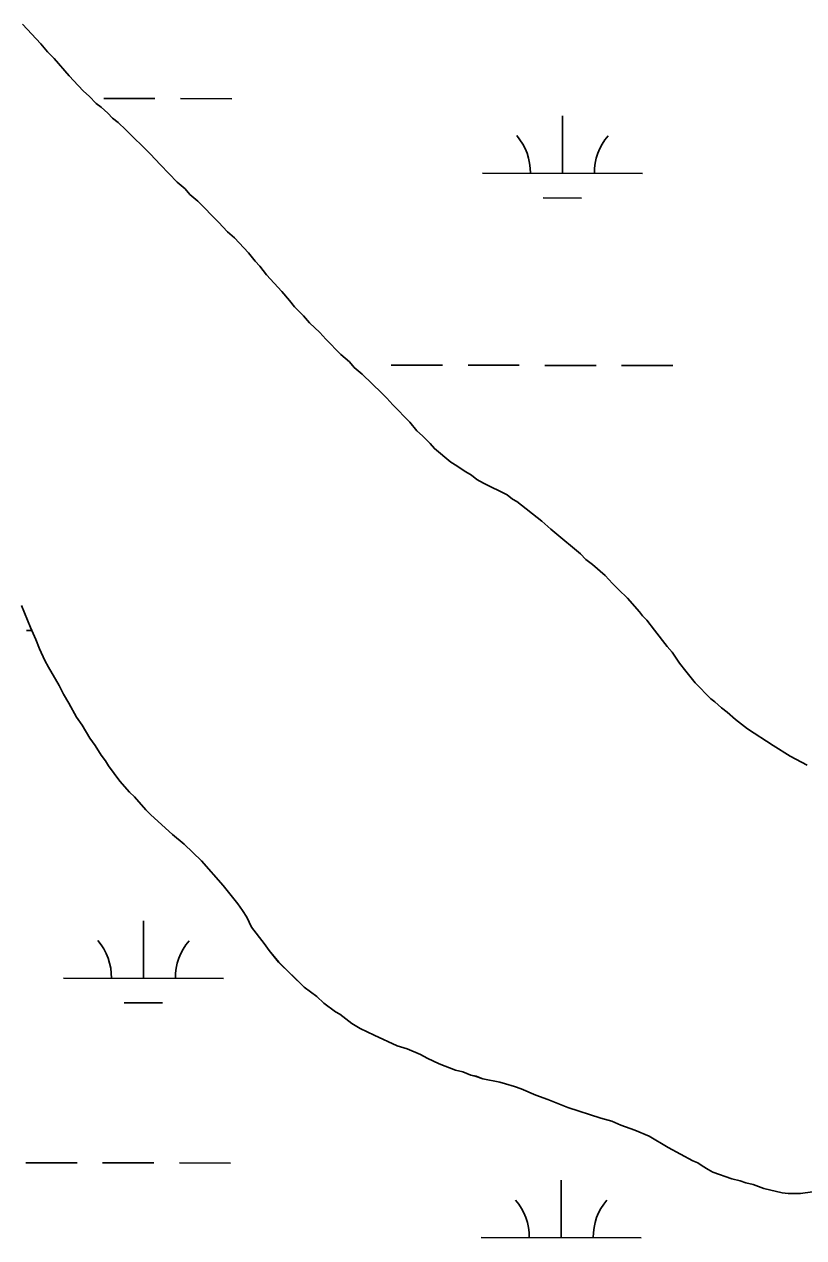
# Model space of a CAD drawing. Extents: x 3148686 to 3186545, y 916144 to 941516.
# Drawn here: x 3154159 to 3154647, y 937077 to 937835 of the extents above; entities that cross this region are included whole.
import ezdxf

# ---------------------------------------------------------------- set-up
doc = ezdxf.new("R2010")
doc.units = 0
for name, color, linetype in [('V-SITE-VEGE', 7, 'Continuous'), ('V-TOPO-SHOR', 7, 'Continuous'), ('V-WETL-SWMP', 7, 'Continuous')]:
    doc.layers.add(name, color=color, linetype=linetype)

msp = doc.modelspace()

# ---------------------------------------------------------------- linework, layer by layer
at = {"layer": 'V-SITE-VEGE'}
for p, q in [((3154158.41, 937835.09), (3154169.73, 937822.81)), ((3154169.73, 937822.81), (3154173.88, 937817.82)), ((3154173.88, 937817.82), (3154178.03, 937813.6)), ((3154178.03, 937813.6), (3154187.46, 937802.86)), ((3154187.46, 937802.86), (3154193.12, 937796.72)), ((3154193.12, 937796.72), (3154196.52, 937793.27)), ((3154196.52, 937793.27), (3154199.93, 937790.19)), ((3154199.93, 937790.19), (3154204.46, 937785.59)), ((3154204.46, 937785.59), (3154207.48, 937783.28)), ((3154207.48, 937783.28), (3154211.64, 937779.44)), ((3154211.64, 937779.44), (3154214.66, 937776.36)), ((3154214.66, 937776.36), (3154218.07, 937773.67)), ((3154218.07, 937773.67), (3154222.98, 937769.06)), ((3154222.98, 937769.06), (3154238.09, 937754.09)), ((3154238.09, 937754.09), (3154244.51, 937747.18)), ((3154244.51, 937747.18), (3154255.08, 937736.43)), ((3154255.08, 937736.43), (3154260, 937732.2)), ((3154260, 937732.2), (3154263.02, 937728.75)), ((3154263.02, 937728.75), (3154267.93, 937724.52)), ((3154267.93, 937724.52), (3154280.77, 937711.47)), ((3154280.77, 937711.47), (3154286.43, 937705.33)), ((3154286.43, 937705.33), (3154290.97, 937701.49)), ((3154290.97, 937701.49), (3154299.66, 937692.27)), ((3154299.66, 937692.27), (3154303.8, 937686.91)), ((3154303.8, 937686.91), (3154306.82, 937683.84)), ((3154306.82, 937683.84), (3154310.97, 937678.48)), ((3154310.97, 937678.48), (3154320.4, 937668.12)), ((3154320.4, 937668.12), (3154325.3, 937662.36)), ((3154325.3, 937662.36), (3154328.32, 937658.53)), ((3154328.32, 937658.53), (3154333.98, 937652.77)), ((3154333.98, 937652.77), (3154337.76, 937648.55)), ((3154337.76, 937648.55), (3154344.18, 937642.41)), ((3154344.18, 937642.41), (3154347.95, 937638.19)), ((3154347.95, 937638.19), (3154357.4, 937628.59)), ((3154357.4, 937628.59), (3154362.69, 937623.98)), ((3154362.69, 937623.98), (3154365.71, 937620.53)), ((3154365.71, 937620.53), (3154370.62, 937616.3)), ((3154370.62, 937616.3), (3154383.09, 937604.39)), ((3154383.09, 937604.39), (3154386.11, 937601.32)), ((3154386.11, 937601.32), (3154389.89, 937597.1)), ((3154389.89, 937597.1), (3154400.46, 937586.35)), ((3154400.46, 937586.35), (3154404.99, 937580.98)), ((3154404.99, 937580.98), (3154408.39, 937577.91)), ((3154408.39, 937577.91), (3154413.3, 937572.92)), ((3154413.3, 937572.92), (3154415.94, 937569.85)), ((3154415.94, 937569.85), (3154426.15, 937561.39)), ((3154426.15, 937561.39), (3154429.94, 937559.07)), ((3154429.94, 937559.07), (3154434.48, 937555.99)), ((3154434.48, 937555.99), (3154439.03, 937553.29)), ((3154439.03, 937553.29), (3154442.44, 937550.59)), ((3154442.44, 937550.59), (3154446.6, 937548.27)), ((3154446.6, 937548.27), (3154461.4, 937540.92)), ((3154461.4, 937540.92), (3154464.8, 937538.23)), ((3154464.8, 937538.23), (3154467.46, 937536.68)), ((3154467.46, 937536.68), (3154482.97, 937524.37)), ((3154482.97, 937524.37), (3154488.64, 937519.37)), ((3154488.64, 937519.37), (3154491.29, 937517.44)), ((3154491.29, 937517.44), (3154507.17, 937503.99)), ((3154507.17, 937503.99), (3154510.57, 937500.53)), ((3154510.57, 937500.53), (3154514.73, 937497.45)), ((3154514.73, 937497.45), (3154522.67, 937490.53)), ((3154522.67, 937490.53), (3154527.2, 937485.54)), ((3154527.2, 937485.54), (3154530.98, 937481.71)), ((3154530.98, 937481.71), (3154536.65, 937476.33)), ((3154536.65, 937476.33), (3154544.19, 937467.89)), ((3154163.32, 937458.06), (3154157.72, 937471.81)), ((3154544.19, 937467.89), (3154546.08, 937465.21)), ((3154546.08, 937465.21), (3154548.72, 937462.52)), ((3154166.68, 937450.41), (3154163.32, 937458.06)), ((3154548.72, 937462.52), (3154553.62, 937456.39)), ((3154168.92, 937444.68), (3154166.68, 937450.41)), ((3154553.62, 937456.39), (3154561.53, 937446.04)), ((3154172.29, 937437.42), (3154168.92, 937444.68)), ((3154561.53, 937446.04), (3154564.55, 937442.59)), ((3154564.55, 937442.59), (3154569.06, 937435.7)), ((3154174.54, 937433.21), (3154172.29, 937437.42)), ((3154569.06, 937435.7), (3154573.21, 937430.72)), ((3154181.3, 937421.73), (3154174.54, 937433.21)), ((3154573.21, 937430.72), (3154578.86, 937423.43)), ((3154183.92, 937416.38), (3154181.3, 937421.73)), ((3154578.86, 937423.43), (3154588.68, 937413.45)), ((3154187.3, 937410.64), (3154183.92, 937416.38)), ((3154588.68, 937413.45), (3154591.33, 937411.53)), ((3154192.18, 937401.84), (3154187.3, 937410.64)), ((3154591.33, 937411.53), (3154595.49, 937407.69)), ((3154595.49, 937407.69), (3154598.9, 937404.99)), ((3154598.9, 937404.99), (3154604.19, 937400.38)), ((3154195.56, 937396.87), (3154192.18, 937401.84)), ((3154604.19, 937400.38), (3154611.76, 937394.6)), ((3154200.45, 937388.83), (3154195.56, 937396.87)), ((3154611.76, 937394.6), (3154627.67, 937384.19)), ((3154203.84, 937384.23), (3154200.45, 937388.83)), ((3154207.6, 937378.11), (3154203.84, 937384.23)), ((3154627.67, 937384.19), (3154638.27, 937377.63)), ((3154210.23, 937374.66), (3154207.6, 937378.11)), ((3154212.11, 937371.6), (3154210.23, 937374.66)), ((3154638.27, 937377.63), (3154648.89, 937371.83)), ((3154219.27, 937362.02), (3154212.11, 937371.6)), ((3154225.31, 937355.12), (3154219.27, 937362.02)), ((3154228.33, 937352.05), (3154225.31, 937355.12)), ((3154235.5, 937343.99), (3154228.33, 937352.05)), ((3154238.52, 937340.92), (3154235.5, 937343.99)), ((3154252.13, 937328.62), (3154238.52, 937340.92)), ((3154259.31, 937322.47), (3154252.13, 937328.62)), ((3154270.27, 937312.1), (3154259.31, 937322.47)), ((3154283.85, 937296.76), (3154270.27, 937312.1)), ((3154292.9, 937285.26), (3154283.85, 937296.76)), ((3154295.91, 937281.05), (3154292.9, 937285.26)), ((3154298.54, 937276.83), (3154295.91, 937281.05)), ((3154301.54, 937270.72), (3154298.54, 937276.83)), ((3154309.45, 937260.37), (3154301.54, 937270.72)), ((3154312.46, 937256.16), (3154309.45, 937260.37)), ((3154318.5, 937248.87), (3154312.46, 937256.16)), ((3154334.36, 937233.13), (3154318.5, 937248.87)), ((3154342.31, 937227.35), (3154334.36, 937233.13)), ((3154346.84, 937223.13), (3154342.31, 937227.35)), ((3154354.03, 937217.74), (3154346.84, 937223.13)), ((3154356.69, 937216.19), (3154354.03, 937217.74)), ((3154364.25, 937210.42), (3154356.69, 937216.19)), ((3154369.56, 937207.33), (3154364.25, 937210.42)), ((3154378.29, 937203.07), (3154369.56, 937207.33)), ((3154392.7, 937196.48), (3154378.29, 937203.07)), ((3154398.78, 937194.52), (3154392.7, 937196.48)), ((3154407.13, 937191.03), (3154398.78, 937194.52)), ((3154411.3, 937188.71), (3154407.13, 937191.03)), ((3154418.89, 937185.22), (3154411.3, 937188.71)), ((3154429.13, 937181.33), (3154418.89, 937185.22)), ((3154433.7, 937180.15), (3154429.13, 937181.33)), ((3154438.63, 937178.2), (3154433.7, 937180.15)), ((3154442.05, 937177.41), (3154438.63, 937178.2)), ((3154446.22, 937175.86), (3154442.05, 937177.41)), ((3154456.87, 937173.87), (3154446.22, 937175.86)), ((3154460.29, 937172.7), (3154456.87, 937173.87)), ((3154465.99, 937171.13), (3154460.29, 937172.7)), ((3154470.16, 937169.57), (3154465.99, 937171.13)), ((3154479.27, 937165.69), (3154470.16, 937169.57)), ((3154486.87, 937162.96), (3154479.27, 937165.69)), ((3154499.39, 937157.91), (3154486.87, 937162.96)), ((3154519.9, 937151.27), (3154499.39, 937157.91)), ((3154526.74, 937149.31), (3154519.9, 937151.27)), ((3154532.43, 937146.98), (3154526.74, 937149.31)), ((3154541.16, 937143.86), (3154532.43, 937146.98)), ((3154550.27, 937139.97), (3154541.16, 937143.86)), ((3154562.02, 937133.02), (3154550.27, 937139.97)), ((3154577.56, 937124.52), (3154562.02, 937133.02)), ((3154580.6, 937123.35), (3154577.56, 937124.52)), ((3154583.25, 937121.42), (3154580.6, 937123.35)), ((3154587.04, 937119.11), (3154583.25, 937121.42)), ((3154590.07, 937117.56), (3154587.04, 937119.11)), ((3154601.84, 937113.28), (3154590.07, 937117.56)), ((3154607.16, 937112.09), (3154601.84, 937113.28)), ((3154610.58, 937110.92), (3154607.16, 937112.09)), ((3154615.14, 937109.74), (3154610.58, 937110.92)), ((3154621.97, 937107.4), (3154615.14, 937109.74)), ((3154633.38, 937104.64), (3154621.97, 937107.4)), ((3154637.18, 937104.23), (3154633.38, 937104.64)), ((3154644.79, 937104.17), (3154637.18, 937104.23)), ((3154652.42, 937105.25), (3154644.79, 937104.17))]:
    msp.add_line(p, q, dxfattribs=at)
at = {"layer": 'V-TOPO-SHOR'}
for points in [[(3154158.41, 937835.09), (3154169.73, 937822.81), (3154173.88, 937817.82), (3154178.03, 937813.6), (3154187.46, 937802.86), (3154193.12, 937796.72), (3154196.52, 937793.27), (3154199.93, 937790.19), (3154204.46, 937785.59), (3154207.48, 937783.28), (3154211.64, 937779.44), (3154214.66, 937776.36), (3154218.07, 937773.67), (3154222.98, 937769.06), (3154238.09, 937754.09), (3154244.51, 937747.18), (3154255.08, 937736.43), (3154260, 937732.2), (3154263.02, 937728.75), (3154267.93, 937724.52), (3154280.77, 937711.47), (3154286.43, 937705.33), (3154290.97, 937701.49), (3154299.66, 937692.27), (3154303.8, 937686.91), (3154306.82, 937683.84), (3154310.97, 937678.47), (3154320.4, 937668.12), (3154325.3, 937662.36), (3154328.32, 937658.53), (3154333.98, 937652.77), (3154337.76, 937648.55), (3154344.18, 937642.41), (3154347.95, 937638.19), (3154357.4, 937628.59), (3154362.69, 937623.98), (3154365.71, 937620.53), (3154370.62, 937616.3), (3154383.09, 937604.39), (3154386.11, 937601.32), (3154389.89, 937597.1), (3154400.46, 937586.35), (3154404.99, 937580.98), (3154408.39, 937577.91), (3154413.3, 937572.92), (3154415.94, 937569.85), (3154426.15, 937561.39), (3154429.94, 937559.07), (3154434.48, 937555.99), (3154439.03, 937553.29), (3154442.44, 937550.59), (3154446.6, 937548.27), (3154461.4, 937540.92)], [(3154461.4, 937540.92), (3154464.8, 937538.23), (3154467.46, 937536.68), (3154482.97, 937524.37), (3154488.64, 937519.37), (3154491.29, 937517.44), (3154507.17, 937503.99), (3154510.57, 937500.53), (3154514.73, 937497.45), (3154522.67, 937490.53), (3154527.2, 937485.54), (3154530.98, 937481.71), (3154536.65, 937476.33), (3154544.19, 937467.89), (3154546.08, 937465.21), (3154548.72, 937462.52), (3154553.62, 937456.39), (3154561.53, 937446.04), (3154564.55, 937442.59), (3154569.06, 937435.7), (3154573.21, 937430.72), (3154578.86, 937423.43), (3154588.68, 937413.45), (3154591.33, 937411.53), (3154595.49, 937407.69), (3154598.9, 937404.99), (3154604.19, 937400.38), (3154611.76, 937394.6), (3154627.67, 937384.19), (3154638.27, 937377.63), (3154648.89, 937371.83)], [(3154621.97, 937107.4), (3154615.14, 937109.74), (3154610.58, 937110.92), (3154607.16, 937112.09), (3154601.84, 937113.28), (3154590.07, 937117.56), (3154587.04, 937119.11), (3154583.25, 937121.43), (3154580.6, 937123.35), (3154577.56, 937124.52), (3154562.02, 937133.02), (3154550.27, 937139.98), (3154541.16, 937143.86), (3154532.43, 937146.98), (3154526.74, 937149.31), (3154519.9, 937151.27), (3154499.39, 937157.91), (3154486.87, 937162.96), (3154479.27, 937165.69), (3154470.16, 937169.57), (3154465.99, 937171.13), (3154460.29, 937172.7), (3154456.87, 937173.87), (3154446.22, 937175.86), (3154442.05, 937177.41), (3154438.63, 937178.21), (3154433.7, 937180.15), (3154429.13, 937181.33), (3154418.89, 937185.22), (3154411.3, 937188.71), (3154407.13, 937191.03), (3154398.78, 937194.52), (3154392.7, 937196.48), (3154378.29, 937203.07), (3154369.56, 937207.33), (3154364.25, 937210.42), (3154356.69, 937216.19), (3154354.04, 937217.74), (3154346.84, 937223.13), (3154342.31, 937227.35), (3154334.36, 937233.13), (3154318.5, 937248.87), (3154312.46, 937256.16), (3154309.45, 937260.37), (3154301.54, 937270.72), (3154298.54, 937276.83), (3154295.91, 937281.05), (3154292.9, 937285.26), (3154283.85, 937296.76), (3154270.27, 937312.1), (3154259.31, 937322.47), (3154252.13, 937328.62), (3154238.52, 937340.92), (3154235.5, 937343.99), (3154228.33, 937352.05), (3154225.31, 937355.12), (3154219.27, 937362.02), (3154212.11, 937371.6), (3154210.23, 937374.66), (3154207.6, 937378.11), (3154203.84, 937384.23), (3154200.45, 937388.83), (3154195.56, 937396.87), (3154192.18, 937401.84), (3154187.3, 937410.64), (3154183.92, 937416.38), (3154181.3, 937421.73), (3154174.54, 937433.21), (3154172.29, 937437.42), (3154168.92, 937444.68), (3154166.68, 937450.41), (3154163.32, 937458.06), (3154157.72, 937471.81)], [(3154652.42, 937105.25), (3154644.79, 937104.17), (3154637.18, 937104.23), (3154633.38, 937104.64), (3154621.97, 937107.4)]]:
    msp.add_lwpolyline(points, dxfattribs=at)
at = {"layer": 'V-WETL-SWMP'}
for p, q in [((3154209.11, 937788.66), (3154241.11, 937788.62)), ((3154257.11, 937788.61), (3154289.11, 937788.57)), ((3154495.91, 937741.92), (3154495.95, 937777.92)), ((3154445.91, 937741.98), (3154545.91, 937741.87)), ((3154483.89, 937726.51), (3154507.89, 937726.48)), ((3154388.94, 937621.97), (3154420.94, 937621.93)), ((3154436.94, 937621.92), (3154468.94, 937621.88)), ((3154484.94, 937621.86), (3154516.94, 937621.83)), ((3154532.94, 937621.81), (3154564.94, 937621.78)), ((3154160.76, 937456.03), (3154164.21, 937456.03)), ((3154233.94, 937238.71), (3154233.98, 937274.71)), ((3154183.94, 937238.76), (3154283.94, 937238.66)), ((3154221.93, 937223.29), (3154245.93, 937223.27)), ((3154160.41, 937123.36), (3154192.41, 937123.32)), ((3154208.41, 937123.31), (3154240.41, 937123.27)), ((3154256.41, 937123.26), (3154288.41, 937123.22)), ((3154495.21, 937076.57), (3154495.25, 937112.57)), ((3154445.21, 937076.63), (3154545.21, 937076.52))]:
    msp.add_line(p, q, dxfattribs=at)
for points in [[(3154158.41, 937835.09), (3154169.73, 937822.81), (3154173.88, 937817.82), (3154178.03, 937813.6), (3154187.46, 937802.86), (3154193.13, 937796.72), (3154196.52, 937793.27), (3154199.93, 937790.19), (3154204.46, 937785.59), (3154207.48, 937783.28), (3154211.64, 937779.44), (3154214.66, 937776.36), (3154218.07, 937773.67), (3154222.98, 937769.06), (3154238.09, 937754.09), (3154244.51, 937747.18), (3154255.08, 937736.43), (3154260, 937732.2), (3154263.02, 937728.75), (3154267.93, 937724.52), (3154280.77, 937711.47), (3154286.43, 937705.33), (3154290.97, 937701.48), (3154299.66, 937692.27), (3154303.8, 937686.91), (3154306.82, 937683.84), (3154310.97, 937678.47), (3154320.4, 937668.11), (3154325.3, 937662.36), (3154328.32, 937658.53), (3154333.98, 937652.77), (3154337.76, 937648.55), (3154344.18, 937642.41), (3154347.95, 937638.19), (3154357.4, 937628.59), (3154362.69, 937623.98), (3154365.71, 937620.53), (3154370.62, 937616.3), (3154383.09, 937604.39), (3154386.11, 937601.32), (3154389.89, 937597.1), (3154400.46, 937586.35), (3154404.99, 937580.98), (3154408.39, 937577.91), (3154413.3, 937572.92), (3154415.94, 937569.85), (3154426.15, 937561.39), (3154429.94, 937559.07), (3154434.48, 937555.99), (3154439.03, 937553.29), (3154442.44, 937550.59), (3154446.61, 937548.27), (3154461.4, 937540.92), (3154464.8, 937538.22), (3154467.46, 937536.68), (3154482.97, 937524.37), (3154488.64, 937519.37), (3154491.29, 937517.44), (3154507.17, 937503.99), (3154510.57, 937500.53), (3154514.73, 937497.45), (3154522.67, 937490.53), (3154527.2, 937485.54), (3154530.98, 937481.71), (3154536.65, 937476.33), (3154544.19, 937467.89), (3154546.08, 937465.21), (3154548.72, 937462.52), (3154553.62, 937456.39), (3154561.53, 937446.04), (3154564.55, 937442.59), (3154569.06, 937435.7), (3154573.21, 937430.71), (3154578.86, 937423.43), (3154588.68, 937413.45), (3154591.33, 937411.53), (3154595.49, 937407.68), (3154598.9, 937404.99), (3154604.19, 937400.38), (3154611.76, 937394.6), (3154627.67, 937384.19), (3154638.27, 937377.63), (3154648.89, 937371.83)], [(3154644.8, 937104.17), (3154637.18, 937104.23), (3154633.38, 937104.64), (3154621.97, 937107.4), (3154615.14, 937109.74), (3154610.58, 937110.92), (3154607.16, 937112.09), (3154601.84, 937113.28), (3154590.07, 937117.56), (3154587.04, 937119.11), (3154583.25, 937121.43), (3154580.6, 937123.35), (3154577.56, 937124.52), (3154562.02, 937133.02), (3154550.27, 937139.97), (3154541.16, 937143.86), (3154532.43, 937146.97), (3154526.74, 937149.31), (3154519.9, 937151.27), (3154499.39, 937157.91), (3154486.87, 937162.96), (3154479.27, 937165.69), (3154470.16, 937169.57), (3154465.99, 937171.13), (3154460.29, 937172.7), (3154456.87, 937173.87), (3154446.23, 937175.86), (3154442.05, 937177.42), (3154438.63, 937178.21), (3154433.69, 937180.15), (3154429.13, 937181.33), (3154418.89, 937185.22), (3154411.3, 937188.71), (3154407.13, 937191.03), (3154398.78, 937194.52), (3154392.7, 937196.48), (3154378.29, 937203.07), (3154369.56, 937207.33), (3154364.26, 937210.42), (3154356.69, 937216.19), (3154354.04, 937217.74), (3154346.84, 937223.13), (3154342.31, 937227.35), (3154334.36, 937233.13), (3154318.49, 937248.87), (3154312.46, 937256.16), (3154309.45, 937260.37), (3154301.54, 937270.72), (3154298.54, 937276.84), (3154295.91, 937281.05), (3154292.9, 937285.26), (3154283.85, 937296.76), (3154270.27, 937312.1), (3154259.31, 937322.47), (3154252.13, 937328.62), (3154238.52, 937340.92), (3154235.5, 937343.99), (3154228.33, 937352.05), (3154225.31, 937355.12), (3154219.27, 937362.02), (3154212.11, 937371.6), (3154210.23, 937374.66), (3154207.6, 937378.11), (3154203.84, 937384.23), (3154200.45, 937388.83), (3154195.57, 937396.87), (3154192.18, 937401.84), (3154187.3, 937410.64), (3154183.92, 937416.38), (3154181.3, 937421.74), (3154174.54, 937433.21), (3154172.29, 937437.42), (3154168.92, 937444.68), (3154166.68, 937450.41), (3154163.32, 937458.06), (3154157.72, 937471.81)], [(3154652.42, 937105.25), (3154644.8, 937104.17)]]:
    msp.add_lwpolyline(points, dxfattribs=at)
for centre, start, end in [((3154440.67, 937742.46), 359.16781, 40.71147), ((3154551.15, 937742.34), 139.1678, 180.71146), ((3154178.7, 937239.24), 359.16781, 40.71147), ((3154289.19, 937239.13), 139.1678, 180.71146), ((3154439.96, 937077.11), 359.16781, 40.71147), ((3154550.45, 937076.99), 139.1678, 180.71146)]:
    msp.add_arc(centre, 35.25, start, end, dxfattribs=at)

doc.saveas('drawing.dxf')
